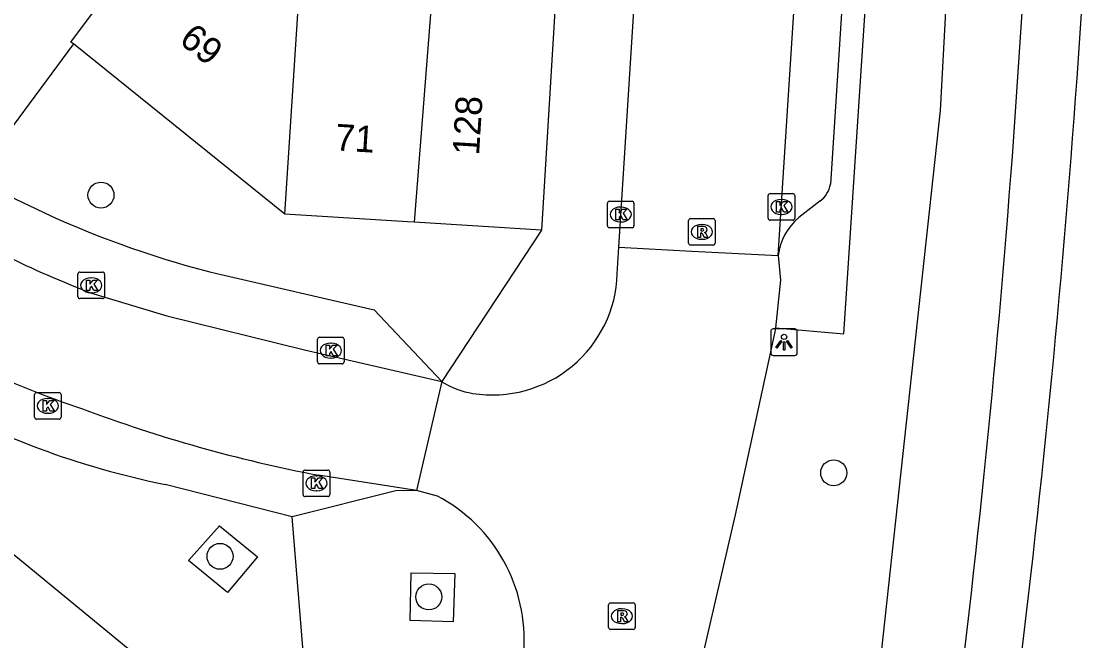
# Model space of a CAD drawing. Extents: x 160158 to 160921, y 381517 to 382041.
# Drawn here: x 160485.46 to 160525.63, y 381806.03 to 381829.34 of the extents above; entities that cross this region are included whole.
import ezdxf

# ---------------------------------------------------------------- set-up
doc = ezdxf.new("R2010")
doc.units = 0
for name, color, linetype in [('IMGEO_Berm_groen', 7, 'Continuous'), ('IMGEO_Berm_open', 7, 'Continuous'), ('IMGEO_Boom', 7, 'Continuous'), ('IMGEO_Kolk', 7, 'Continuous'), ('IMGEO_Lichtpunt', 7, 'Continuous'), ('IMGEO_Pand', 7, 'Continuous'), ('IMGEO_Pand_nummerreeks', 7, 'Continuous'), ('IMGEO_Parkeervlak_open', 7, 'Continuous'), ('IMGEO_Rijbaan_lokaal_open', 7, 'Continuous'), ('IMGEO_Rioolput', 7, 'Continuous'), ('IMGEO_Voetpad_open', 7, 'Continuous')]:
    doc.layers.add(name, color=color, linetype=linetype)

msp = doc.modelspace()

# ---------------------------------------------------------------- linework, layer by layer
at = {"layer": 'IMGEO_Berm_groen'}
msp.add_lwpolyline([(160520.28, 381829.952), (160520.063, 381825.981), (160517.843, 381805.586), (160514.368, 381782.689), (160510.053, 381758.978), (160509.927, 381757.953)], dxfattribs=at)
for centre, radius, start, end in [((160092.55, 381856.358), 431.434, 350.65138, 357.02816), ((160083.837, 381858.802), 442.519, 350.5442, 356.78225), ((160153.748, 381850.796), 375.027, 349.97715, 357.39851)]:
    msp.add_arc(centre, radius, start, end, dxfattribs=at)
at = {"layer": 'IMGEO_Berm_open'}
msp.add_lwpolyline([(160513.86, 381817.808), (160516.446, 381817.577), (160517.274, 381830.144)], dxfattribs=at)
at = {"layer": 'IMGEO_Boom'}
for centre in [(160488.457, 381822.802), (160516.059, 381812.344), (160492.942, 381809.201), (160500.804, 381807.672)]:
    msp.add_circle(centre, 0.489, dxfattribs=at)
at = {"layer": 'IMGEO_Kolk'}
for p, q in [((160513.588, 381821.929), (160513.588, 381822.781)), ((160513.663, 381822.855), (160514.515, 381822.855)), ((160514.076, 381822.635), (160514.101, 381822.635)), ((160514.589, 381822.781), (160514.589, 381821.929)), ((160507.534, 381821.644), (160507.534, 381822.496)), ((160507.609, 381822.57), (160508.461, 381822.57)), ((160508.022, 381822.35), (160508.047, 381822.35)), ((160508.535, 381822.496), (160508.535, 381821.644)), ((160514.515, 381821.855), (160513.663, 381821.855)), ((160514.099, 381822.075), (160514.074, 381822.075)), ((160508.461, 381821.57), (160507.609, 381821.57)), ((160508.045, 381821.79), (160508.02, 381821.79)), ((160487.59, 381818.978), (160487.59, 381819.83)), ((160487.665, 381819.904), (160488.517, 381819.904)), ((160488.591, 381819.83), (160488.591, 381818.978)), ((160488.078, 381819.684), (160488.103, 381819.684)), ((160488.101, 381819.124), (160488.076, 381819.124)), ((160488.517, 381818.904), (160487.665, 381818.904)), ((160496.691, 381817.446), (160497.543, 381817.446)), ((160496.616, 381816.52), (160496.616, 381817.372)), ((160497.104, 381817.226), (160497.129, 381817.226)), ((160497.617, 381817.372), (160497.617, 381816.52)), ((160497.127, 381816.666), (160497.102, 381816.666)), ((160497.543, 381816.446), (160496.691, 381816.446)), ((160485.956, 381814.439), (160485.956, 381815.291)), ((160486.031, 381815.365), (160486.883, 381815.365)), ((160486.444, 381815.145), (160486.469, 381815.145)), ((160486.957, 381815.291), (160486.957, 381814.439)), ((160486.467, 381814.585), (160486.442, 381814.585)), ((160486.883, 381814.365), (160486.031, 381814.365)), ((160496.072, 381811.524), (160496.072, 381812.376)), ((160496.147, 381812.45), (160496.999, 381812.45)), ((160496.56, 381812.23), (160496.585, 381812.23)), ((160497.073, 381812.376), (160497.073, 381811.524)), ((160496.999, 381811.45), (160496.147, 381811.45)), ((160496.583, 381811.67), (160496.558, 381811.67))]:
    msp.add_line(p, q, dxfattribs=at)
for points in [[(160513.588, 381821.929), (160513.588, 381822.781)], [(160513.663, 381822.855), (160514.515, 381822.855)], [(160514.589, 381822.781), (160514.589, 381821.929)], [(160507.534, 381821.644), (160507.534, 381822.496)], [(160507.609, 381822.57), (160508.461, 381822.57)], [(160507.855, 381822.27), (160507.978, 381822.27), (160507.978, 381822.119), (160508.108, 381822.27), (160508.272, 381822.27), (160508.126, 381822.119), (160508.279, 381821.87), (160508.127, 381821.87), (160508.042, 381822.034), (160507.978, 381821.967), (160507.978, 381821.87), (160507.855, 381821.87), (160507.855, 381822.27)], [(160508.535, 381822.496), (160508.535, 381821.644)], [(160513.909, 381822.555), (160514.032, 381822.555), (160514.032, 381822.404), (160514.162, 381822.555), (160514.326, 381822.555), (160514.18, 381822.404), (160514.333, 381822.155), (160514.181, 381822.155), (160514.096, 381822.319), (160514.032, 381822.252), (160514.032, 381822.155), (160513.909, 381822.155), (160513.909, 381822.555)], [(160514.515, 381821.855), (160513.663, 381821.855)], [(160508.461, 381821.57), (160507.609, 381821.57)], [(160487.59, 381818.978), (160487.59, 381819.83)], [(160487.665, 381819.904), (160488.517, 381819.904)], [(160488.591, 381819.83), (160488.591, 381818.978)], [(160487.911, 381819.604), (160488.034, 381819.604), (160488.034, 381819.453), (160488.164, 381819.604), (160488.328, 381819.604), (160488.182, 381819.453), (160488.335, 381819.204), (160488.183, 381819.204), (160488.098, 381819.368), (160488.034, 381819.301), (160488.034, 381819.204), (160487.911, 381819.204), (160487.911, 381819.604)], [(160488.517, 381818.904), (160487.665, 381818.904)], [(160496.691, 381817.446), (160497.543, 381817.446)], [(160496.616, 381816.52), (160496.616, 381817.372)], [(160496.937, 381817.146), (160497.06, 381817.146), (160497.06, 381816.995), (160497.19, 381817.146), (160497.354, 381817.146), (160497.208, 381816.995), (160497.361, 381816.746), (160497.209, 381816.746), (160497.124, 381816.91), (160497.06, 381816.843), (160497.06, 381816.746), (160496.937, 381816.746), (160496.937, 381817.146)], [(160497.617, 381817.372), (160497.617, 381816.52)], [(160497.543, 381816.446), (160496.691, 381816.446)], [(160485.956, 381814.439), (160485.956, 381815.291)], [(160486.031, 381815.365), (160486.883, 381815.365)], [(160486.277, 381815.065), (160486.4, 381815.065), (160486.4, 381814.914), (160486.53, 381815.065), (160486.694, 381815.065), (160486.548, 381814.914), (160486.701, 381814.665), (160486.549, 381814.665), (160486.464, 381814.829), (160486.4, 381814.762), (160486.4, 381814.665), (160486.277, 381814.665), (160486.277, 381815.065)], [(160486.957, 381815.291), (160486.957, 381814.439)], [(160486.883, 381814.365), (160486.031, 381814.365)], [(160496.072, 381811.524), (160496.072, 381812.376)], [(160496.147, 381812.45), (160496.999, 381812.45)], [(160497.073, 381812.376), (160497.073, 381811.524)], [(160496.393, 381812.15), (160496.516, 381812.15), (160496.516, 381811.999), (160496.646, 381812.15), (160496.81, 381812.15), (160496.664, 381811.999), (160496.817, 381811.75), (160496.665, 381811.75), (160496.58, 381811.914), (160496.516, 381811.847), (160496.516, 381811.75), (160496.393, 381811.75), (160496.393, 381812.15)], [(160496.999, 381811.45), (160496.147, 381811.45)]]:
    msp.add_lwpolyline(points, dxfattribs=at)
for centre, start, end in [((160513.665, 381822.779), 91.552, 178.448), ((160513.665, 381822.779), 91.552, 178.448), ((160514.513, 381822.779), 1.552, 88.448), ((160514.513, 381822.779), 1.552, 88.448), ((160507.611, 381822.494), 91.552, 178.448), ((160507.611, 381822.494), 91.552, 178.448), ((160508.459, 381822.494), 1.552, 88.448), ((160508.459, 381822.494), 1.552, 88.448), ((160513.665, 381821.931), 181.552, 268.448), ((160513.665, 381821.931), 181.552, 268.448), ((160514.513, 381821.931), 271.552, 358.448), ((160514.513, 381821.931), 271.552, 358.448), ((160507.611, 381821.646), 181.552, 268.448), ((160507.611, 381821.646), 181.552, 268.448), ((160508.459, 381821.646), 271.552, 358.448), ((160508.459, 381821.646), 271.552, 358.448), ((160487.667, 381819.828), 91.552, 178.448), ((160487.667, 381819.828), 91.552, 178.448), ((160488.515, 381819.828), 1.552, 88.448), ((160488.515, 381819.828), 1.552, 88.448), ((160487.667, 381818.98), 181.552, 268.448), ((160487.667, 381818.98), 181.552, 268.448), ((160488.515, 381818.98), 271.552, 358.448), ((160488.515, 381818.98), 271.552, 358.448), ((160496.693, 381817.37), 91.552, 178.448), ((160496.693, 381817.37), 91.552, 178.448), ((160497.541, 381817.37), 1.552, 88.448), ((160497.541, 381817.37), 1.552, 88.448), ((160496.693, 381816.522), 181.552, 268.448), ((160496.693, 381816.522), 181.552, 268.448), ((160497.541, 381816.522), 271.552, 358.448), ((160497.541, 381816.522), 271.552, 358.448), ((160486.033, 381815.289), 91.552, 178.448), ((160486.033, 381815.289), 91.552, 178.448), ((160486.881, 381815.289), 1.552, 88.448), ((160486.881, 381815.289), 1.552, 88.448), ((160486.033, 381814.441), 181.552, 268.448), ((160486.033, 381814.441), 181.552, 268.448), ((160486.881, 381814.441), 271.552, 358.448), ((160486.881, 381814.441), 271.552, 358.448), ((160496.149, 381812.374), 91.552, 178.448), ((160496.149, 381812.374), 91.552, 178.448), ((160496.997, 381812.374), 1.552, 88.448), ((160496.997, 381812.374), 1.552, 88.448), ((160496.149, 381811.526), 181.552, 268.448), ((160496.149, 381811.526), 181.552, 268.448), ((160496.997, 381811.526), 271.552, 358.448), ((160496.997, 381811.526), 271.552, 358.448)]:
    msp.add_arc(centre, 0.0765, start, end, dxfattribs=at)
for centre, major_axis, ratio, start_param, end_param in [((160514.075, 381822.355), (-0.387, 0.002), 0.722429, 4.712389, 7.853982), ((160514.1, 381822.355), (-0.39, 0.002), 0.717154, 1.570796, 4.712389), ((160508.021, 381822.07), (-0.387, 0.002), 0.722429, 4.712389, 7.853982), ((160508.046, 381822.07), (-0.39, 0.002), 0.717154, 1.570796, 4.712389), ((160488.077, 381819.404), (-0.387, 0.002), 0.722429, 4.712389, 7.853982), ((160488.102, 381819.404), (-0.39, 0.002), 0.717154, 1.570796, 4.712389), ((160497.103, 381816.946), (-0.387, 0.002), 0.722429, 4.712389, 7.853982), ((160497.128, 381816.946), (-0.39, 0.002), 0.717154, 1.570796, 4.712389), ((160486.443, 381814.865), (-0.387, 0.002), 0.722429, 4.712389, 7.853982), ((160486.468, 381814.865), (-0.39, 0.002), 0.717154, 1.570796, 4.712389), ((160496.559, 381811.95), (-0.387, 0.002), 0.722429, 4.712389, 7.853982), ((160496.584, 381811.95), (-0.39, 0.002), 0.717154, 1.570796, 4.712389)]:
    msp.add_ellipse(centre, major_axis=major_axis, ratio=ratio, start_param=start_param, end_param=end_param, dxfattribs=at)
at = {"layer": 'IMGEO_Lichtpunt'}
for p, q in [((160513.689, 381817.665), (160513.689, 381816.858)), ((160513.689, 381817.665), (160513.689, 381816.858)), ((160514.591, 381817.76), (160513.783, 381817.76)), ((160514.591, 381817.76), (160513.783, 381817.76)), ((160514.685, 381816.858), (160514.685, 381817.665)), ((160514.685, 381816.858), (160514.685, 381817.665)), ((160513.783, 381816.764), (160514.591, 381816.764)), ((160513.783, 381816.764), (160514.591, 381816.764))]:
    msp.add_line(p, q, dxfattribs=at)
for points in [[(160514.063, 381817.329), (160514.102, 381817.301), (160513.914, 381817.039), (160513.876, 381817.066), (160514.063, 381817.329)], [(160514.165, 381817.281), (160514.212, 381817.281), (160514.212, 381816.959), (160514.165, 381816.959), (160514.165, 381817.281)], [(160514.275, 381817.301), (160514.313, 381817.328), (160514.5, 381817.066), (160514.461, 381817.038), (160514.275, 381817.301)]]:
    msp.add_lwpolyline(points, dxfattribs=at)
msp.add_circle((160514.188, 381817.463), 0.0994, dxfattribs=at)
for centre, start, end in [((160513.783, 381817.665), 90, 180), ((160513.783, 381817.665), 90, 180), ((160514.591, 381817.665), 0, 90), ((160514.591, 381817.665), 0, 90), ((160513.783, 381816.858), 180, 270), ((160513.783, 381816.858), 180, 270), ((160514.591, 381816.858), 270, 0), ((160514.591, 381816.858), 270, 360)]:
    msp.add_arc(centre, 0.0946, start, end, dxfattribs=at)
at = {"layer": 'IMGEO_Pand'}
for points in [[(160506.091, 381838.386), (160505.533, 381829.33), (160505.049, 381821.483)], [(160487.416, 381828.497), (160487.323, 381828.564), (160489.609, 381831.618), (160489.422, 381831.756), (160493.577, 381836.913)], [(160495.382, 381822.078), (160496.097, 381833.132), (160496.469, 381833.557), (160496.361, 381833.644)], [(160487.416, 381828.497), (160484.936, 381825.138), (160478.504, 381829.886), (160481.128, 381833.441)], [(160500.868, 381829.617), (160500.249, 381821.779)], [(160495.382, 381822.078), (160487.416, 381828.497)], [(160500.249, 381821.779), (160499.999, 381821.794), (160495.382, 381822.078)], [(160505.049, 381821.483), (160500.249, 381821.779)]]:
    msp.add_lwpolyline(points, dxfattribs=at)
at = {"layer": 'IMGEO_Parkeervlak_open'}
for points in [[(160519.387, 381875.229), (160517.479, 381847.224), (160515.937, 381823.215)], [(160515.537, 381822.572), (160514.747, 381821.957)]]:
    msp.add_lwpolyline(points, dxfattribs=at)
for centre, radius, start, end in [((160514.934, 381823.393), 1.019, 306.295, 349.9348), ((160516.178, 381820.257), 2.222, 130.0991, 173.1566)]:
    msp.add_arc(centre, radius, start, end, dxfattribs=at)
at = {"layer": 'IMGEO_Rijbaan_lokaal_open'}
for points in [[(160507.968, 381820.837), (160508.946, 381836.272), (160510.338, 381857.185), (160510.794, 381864.027), (160511.622, 381876.467)], [(160513.972, 381820.522), (160515.631, 381846.447), (160517.644, 381875.952)], [(160507.908, 381819.84), (160507.968, 381820.837)], [(160507.968, 381820.837), (160510.711, 381820.693), (160513.972, 381820.522)], [(160513.972, 381820.522), (160514.057, 381819.599), (160513.86, 381817.808)], [(160487.497, 381819.348), (160488.057, 381819.116), (160490.939, 381818.26), (160496.119, 381816.978), (160501.303, 381815.777)], [(160513.86, 381817.808), (160513.844, 381817.659), (160512.348, 381810.769), (160510.524, 381802.903)], [(160501.303, 381815.777), (160500.338, 381811.68)], [(160500.338, 381811.68), (160496.654, 381812.256)], [(160501.129, 381811.471), (160500.338, 381811.68)]]:
    msp.add_lwpolyline(points, dxfattribs=at)
for centre, radius, start, end in [((160500.209, 381851.371), 34.454, 236.3269, 248.3483), ((160503.206, 381819.983), 4.704, 260.9829, 358.2605), ((160499.758, 381850.577), 37.779, 238.2924, 251.4783), ((160502.905, 381818.258), 2.954, 237.146, 261.5051), ((160506.839, 381865.605), 54.313, 249.4306, 259.1913), ((160498.279, 381806.053), 6.121, 355.7895, 62.2534)]:
    msp.add_arc(centre, radius, start, end, dxfattribs=at)
at = {"layer": 'IMGEO_Rioolput'}
for p, q in [((160510.591, 381820.99), (160510.591, 381821.842)), ((160510.666, 381821.916), (160511.518, 381821.916)), ((160511.592, 381821.842), (160511.592, 381820.99)), ((160511.079, 381821.696), (160511.104, 381821.696)), ((160511.102, 381821.136), (160511.077, 381821.136)), ((160511.518, 381820.916), (160510.666, 381820.916)), ((160507.581, 381806.522), (160507.581, 381807.374)), ((160507.656, 381807.448), (160508.508, 381807.448)), ((160508.582, 381807.374), (160508.582, 381806.522)), ((160508.069, 381807.228), (160508.094, 381807.228)), ((160508.092, 381806.668), (160508.067, 381806.668)), ((160508.508, 381806.448), (160507.656, 381806.448))]:
    msp.add_line(p, q, dxfattribs=at)
for points in [[(160510.591, 381820.99), (160510.591, 381821.842)], [(160510.666, 381821.916), (160511.518, 381821.916)], [(160511.592, 381821.842), (160511.592, 381820.99)], [(160511.18, 381821.614), (160510.928, 381821.616), (160510.928, 381821.216)], [(160511.106, 381821.535), (160511.052, 381821.535), (160511.052, 381821.454)], [(160511.052, 381821.454), (160511.104, 381821.454)], [(160510.928, 381821.216), (160511.052, 381821.216), (160511.052, 381821.378), (160511.063, 381821.378)], [(160511.11, 381821.349), (160511.181, 381821.216), (160511.321, 381821.216), (160511.256, 381821.342)], [(160511.518, 381820.916), (160510.666, 381820.916)], [(160507.581, 381806.522), (160507.581, 381807.374)], [(160507.656, 381807.448), (160508.508, 381807.448)], [(160508.582, 381807.374), (160508.582, 381806.522)], [(160508.17, 381807.146), (160507.918, 381807.148), (160507.918, 381806.748)], [(160508.096, 381807.067), (160508.042, 381807.067), (160508.042, 381806.986)], [(160508.042, 381806.986), (160508.094, 381806.986)], [(160507.918, 381806.748), (160508.042, 381806.748), (160508.042, 381806.91), (160508.053, 381806.91)], [(160508.1, 381806.881), (160508.171, 381806.748), (160508.311, 381806.748), (160508.246, 381806.874)], [(160508.508, 381806.448), (160507.656, 381806.448)]]:
    msp.add_lwpolyline(points, dxfattribs=at)
for centre, radius, start, end in [((160510.668, 381821.84), 0.0765, 91.552, 178.448), ((160510.668, 381821.84), 0.0765, 91.552, 178.448), ((160511.516, 381821.84), 0.0765, 1.552, 88.448), ((160511.516, 381821.84), 0.0765, 1.552, 88.448), ((160511.088, 381821.643), 0.19, 274.7715, 282.9687), ((160511.112, 381821.439), 0.0964, 77.0061, 93.1865), ((160511.126, 381821.496), 0.0378, 276.6634, 79.6772), ((160511.179, 381821.504), 0.109, 350.3612, 89.416), ((160511.177, 381821.504), 0.112, 277.5842, 350.9817), ((160511.062, 381821.325), 0.0533, 26.0293, 88.6989), ((160511.161, 381821.289), 0.108, 29.5134, 73.7905), ((160510.668, 381820.992), 0.0765, 181.552, 268.448), ((160510.668, 381820.992), 0.0765, 181.552, 268.448), ((160511.516, 381820.992), 0.0765, 271.552, 358.448), ((160511.516, 381820.992), 0.0765, 271.552, 358.448), ((160507.658, 381807.372), 0.0765, 91.552, 178.448), ((160507.658, 381807.372), 0.0765, 91.552, 178.448), ((160508.506, 381807.372), 0.0765, 1.552, 88.448), ((160508.506, 381807.372), 0.0765, 1.552, 88.448), ((160508.078, 381807.175), 0.19, 274.7715, 282.9687), ((160508.102, 381806.971), 0.0964, 77.0061, 93.1865), ((160508.116, 381807.028), 0.0378, 276.6634, 79.6772), ((160508.169, 381807.036), 0.109, 350.3612, 89.416), ((160508.167, 381807.036), 0.112, 277.5842, 350.9817), ((160508.052, 381806.857), 0.0533, 26.0293, 88.6989), ((160508.151, 381806.821), 0.108, 29.5134, 73.7905), ((160507.658, 381806.524), 0.0765, 181.552, 268.448), ((160507.658, 381806.524), 0.0765, 181.552, 268.448), ((160508.506, 381806.524), 0.0765, 271.552, 358.448), ((160508.506, 381806.524), 0.0765, 271.552, 358.448)]:
    msp.add_arc(centre, radius, start, end, dxfattribs=at)
for centre, major_axis, ratio, start_param, end_param in [((160511.078, 381821.416), (-0.387, 0.002), 0.722429, 4.712389, 7.853982), ((160511.103, 381821.416), (-0.39, 0.002), 0.717154, 1.570796, 4.712389), ((160508.068, 381806.948), (-0.387, 0.002), 0.722429, 4.712389, 7.853982), ((160508.093, 381806.948), (-0.39, 0.002), 0.717154, 1.570796, 4.712389)]:
    msp.add_ellipse(centre, major_axis=major_axis, ratio=ratio, start_param=start_param, end_param=end_param, dxfattribs=at)
at = {"layer": 'IMGEO_Voetpad_open'}
for points in [[(160505.049, 381821.483), (160501.303, 381815.777)], [(160492.985, 381819.806), (160498.753, 381818.48), (160501.303, 381815.777)], [(160495.66, 381810.687), (160490.872, 381811.906)], [(160500.338, 381811.68), (160499.561, 381811.67), (160495.66, 381810.687)], [(160482.629, 381811.351), (160496.537, 381799.933)], [(160496.537, 381799.933), (160495.66, 381810.687)], [(160492.926, 381810.353), (160494.351, 381809.186), (160493.229, 381807.842), (160491.754, 381809.042), (160492.926, 381810.353)], [(160500.102, 381806.787), (160500.145, 381808.58), (160501.785, 381808.554), (160501.728, 381806.734), (160500.102, 381806.787)]]:
    msp.add_lwpolyline(points, dxfattribs=at)
for centre, radius, start, end in [((160501.525, 381854.933), 36.15, 234.0616, 256.3354), ((160497.263, 381843.305), 32.043, 240.8151, 258.495)]:
    msp.add_arc(centre, radius, start, end, dxfattribs=at)

# ---------------------------------------------------------------- texts
at = {"layer": 'IMGEO_Pand_nummerreeks'}
for s, rotation, p in [('69', 321.1381, (160491.356, 381828.559)), ('128', 86.4708, (160502.697, 381824.281)), ('71', 356.4845, (160497.257, 381824.487))]:
    msp.add_text(s, height=1, rotation=rotation, dxfattribs=at).set_placement(p)

doc.saveas('drawing.dxf')
